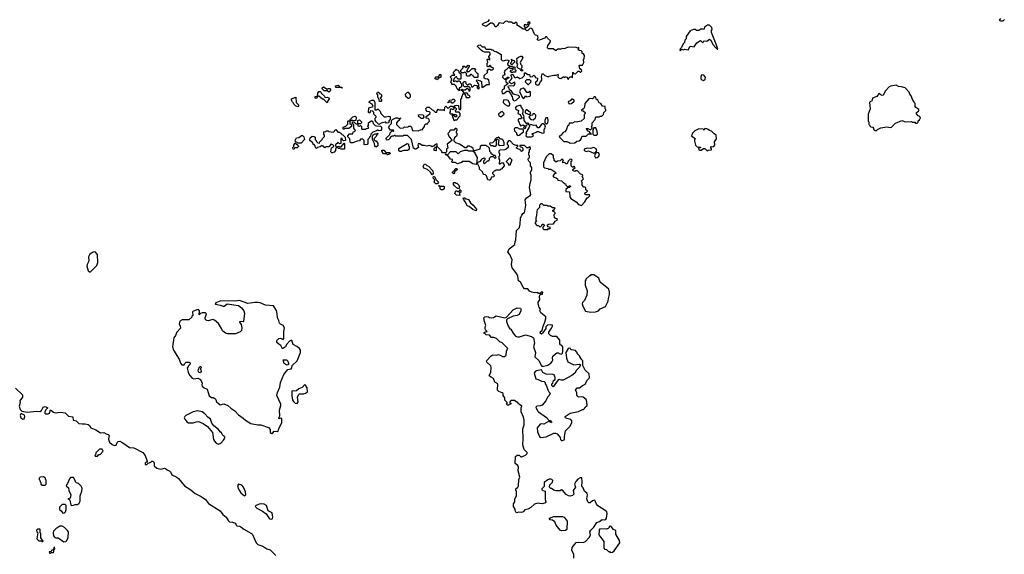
# Model space of a CAD drawing. Extents: x 1966327 to 2147849, y 395140 to 552178.
# Tile 287 of 316: x 2086296 to 2099068, y 438295 to 445231. Entities that reach past the tile are written whole.
import ezdxf

# ---------------------------------------------------------------- set-up
doc = ezdxf.new("R2010")
doc.units = 0

msp = doc.modelspace()

# ---------------------------------------------------------------- linework, layer by layer
at = {"layer": '0CON20XD'}
for points in [[(2091885, 444070), (2091880, 444065), (2091880, 444035), (2091872, 444022), (2091885, 444010), (2091915, 444010), (2091920, 444000), (2091955, 444000), (2091970, 443985), (2091958, 443972), (2091945, 443970), (2091922, 443992), (2091920, 444000), (2091902, 443998), (2091910, 443985), (2091910, 443965), (2091920, 443955), (2091922, 443932), (2091935, 443920), (2091945, 443930), (2091968, 443932), (2091980, 443945), (2091982, 443958), (2092010, 443985), (2092010, 444015), (2091995, 444030), (2091952, 444032), (2091950, 444055), (2091960, 444065), (2091960, 444075), (2091940, 444095), (2091942, 444118), (2091965, 444122), (2091988, 444118), (2091990, 444075), (2092008, 444062), (2092020, 444075), (2092020, 444205), (2092030, 444215), (2092030, 444235), (2092040, 444245), (2092042, 444268), (2092068, 444268), (2092085, 444220), (2092125, 444220), (2092140, 444235), (2092128, 444248), (2092112, 444252), (2092110, 444265), (2092098, 444278), (2092065, 444280), (2092038, 444308), (2092020, 444315), (2092035, 444330), (2092045, 444320), (2092075, 444320), (2092095, 444340), (2092105, 444340), (2092118, 444328), (2092122, 444302), (2092140, 444315), (2092140, 444345), (2092128, 444358), (2092065, 444360), (2092052, 444372), (2092050, 444415), (2092062, 444428), (2092078, 444428), (2092082, 444402), (2092105, 444380), (2092125, 444400), (2092138, 444398), (2092150, 444385), (2092155, 444360), (2092175, 444360), (2092195, 444380), (2092228, 444378), (2092230, 444345), (2092245, 444330), (2092260, 444345), (2092250, 444355), (2092250, 444395), (2092240, 444405), (2092238, 444418), (2092220, 444435), (2092225, 444450), (2092275, 444440), (2092288, 444428), (2092290, 444355), (2092295, 444350), (2092355, 444390), (2092385, 444390), (2092390, 444395), (2092380, 444445), (2092365, 444460), (2092333, 444463), (2092322, 444472), (2092320, 444505), (2092368, 444552), (2092360, 444565), (2092375, 444590), (2092398, 444588), (2092405, 444570), (2092415, 444580), (2092428, 444582), (2092440, 444595), (2092438, 444608), (2092422, 444612), (2092395, 444640), (2092375, 444620), (2092365, 444620), (2092358, 444628), (2092360, 444665), (2092370, 444675), (2092360, 444715), (2092365, 444720), (2092375, 444720), (2092385, 444710), (2092400, 444715), (2092380, 444745), (2092380, 444755), (2092400, 444775), (2092400, 444795), (2092385, 444810), (2092325, 444810), (2092305, 444820), (2092280, 444835), (2092232, 444882), (2092232, 444888), (2092245, 444900), (2092267, 444907), (2092295, 444880), (2092328, 444878), (2092332, 444862), (2092345, 444850), (2092405, 444850), (2092415, 444840), (2092435, 444840), (2092452, 444822), (2092477, 444817), (2092539, 444779), (2092540, 444715), (2092552, 444702), (2092565, 444698), (2092615, 444709), (2092640, 444700), (2092642, 444688), (2092623, 444657), (2092625, 444650), (2092655, 444630), (2092688, 444628), (2092695, 444610), (2092705, 444620), (2092720, 444615), (2092720, 444585), (2092730, 444575), (2092728, 444552), (2092695, 444550), (2092685, 444540), (2092660, 444555), (2092660, 444565), (2092672, 444578), (2092688, 444582), (2092700, 444595), (2092695, 444600), (2092658, 444598), (2092645, 444610), (2092635, 444610), (2092605, 444580), (2092592, 444578), (2092580, 444555), (2092587, 444523), (2092578, 444512), (2092562, 444508), (2092560, 444485), (2092585, 444460), (2092600, 444460), (2092602, 444468), (2092624, 444486), (2092640, 444485), (2092640, 444475), (2092615, 444460), (2092600, 444460), (2092600, 444425), (2092630, 444405), (2092608, 444382), (2092580, 444365), (2092580, 444335), (2092555, 444320), (2092548, 444305), (2092552, 444272), (2092575, 444272), (2092615, 444302), (2092635, 444302), (2092660, 444275), (2092674, 444244), (2092685, 444240), (2092687, 444205), (2092701, 444181), (2092715, 444177), (2092735, 444186), (2092780, 444225), (2092780, 444235), (2092765, 444248), (2092700, 444265), (2092676, 444306), (2092651, 444321), (2092644, 444344), (2092630, 444355), (2092630, 444365), (2092638, 444372), (2092665, 444378), (2092707, 444373), (2092722, 444395), (2092715, 444420), (2092675, 444400), (2092650, 444415), (2092650, 444435), (2092672, 444455), (2092682, 444475), (2092668, 444512), (2092678, 444522), (2092695, 444520), (2092708, 444485), (2092725, 444478), (2092755, 444492), (2092785, 444468), (2092814, 444476), (2092842, 444508), (2092845, 444540), (2092855, 444540), (2092885, 444520), (2092908, 444518), (2092912, 444495), (2092925, 444488), (2092947, 444493), (2092965, 444510), (2092980, 444495), (2092982, 444482), (2093012, 444472), (2093007, 444435), (2092988, 444422), (2092987, 444405), (2092990, 444390), (2093015, 444383), (2093036, 444394), (2093050, 444425), (2093067, 444445), (2093070, 444465), (2093063, 444493), (2093075, 444530), (2093085, 444530), (2093108, 444508), (2093155, 444490), (2093163, 444497), (2093225, 444512), (2093255, 444510), (2093275, 444518), (2093280, 444515), (2093278, 444488), (2093295, 444473), (2093315, 444470), (2093345, 444488), (2093355, 444490), (2093365, 444480), (2093375, 444490), (2093385, 444490), (2093400, 444485), (2093400, 444465), (2093415, 444460), (2093422, 444478), (2093435, 444488), (2093455, 444490), (2093468, 444482), (2093470, 444545), (2093475, 444550), (2093482, 444532), (2093505, 444530), (2093538, 444562), (2093552, 444562), (2093565, 444550), (2093575, 444550), (2093588, 444565), (2093585, 444580), (2093560, 444595), (2093552, 444635), (2093558, 444642), (2093598, 444642), (2093612, 444675), (2093610, 444715), (2093618, 444725), (2093620, 444765), (2093608, 444788), (2093592, 444792), (2093590, 444815), (2093578, 444828), (2093555, 444830), (2093542, 444842), (2093550, 444855), (2093550, 444870), (2093535, 444860), (2093515, 444872), (2093415, 444874), (2093356, 444854), (2093335, 444857), (2093315, 444849), (2093275, 444849), (2093255, 444830), (2093245, 444830), (2093215, 444852), (2093155, 444852), (2093140, 444865), (2093148, 444895), (2093178, 444935), (2093180, 444955), (2093142, 444992), (2093135, 445010), (2093115, 445008), (2093107, 444993), (2093045, 444970), (2093025, 444962), (2093015, 444970), (2093010, 444985), (2093020, 444995), (2093018, 445018), (2093007, 445027), (2092985, 445030), (2092975, 445042), (2092943, 445113), (2092925, 445120), (2092915, 445118), (2092885, 445090), (2092875, 445088), (2092860, 445095), (2092855, 445110), (2092825, 445108), (2092785, 445140), (2092740, 445165), (2092750, 445175), (2092750, 445185), (2092737, 445197), (2092715, 445180), (2092695, 445180), (2092675, 445198), (2092635, 445200), (2092627, 445207), (2092605, 445210), (2092590, 445205), (2092565, 445182), (2092515, 445190), (2092495, 445158), (2092475, 445140), (2092465, 445140), (2092449, 445169), (2092425, 445188), (2092403, 445187), (2092345, 445143), (2092305, 445162), (2092300, 445175), (2092310, 445185), (2092375, 445210), (2092390, 445235)], [(2099020, 445245), (2099000, 445225), (2099020, 445215), (2099052, 445215), (2099068, 445232)], [(2092855, 445120), (2092900, 445155), (2092902, 445168), (2092918, 445185), (2092915, 445200), (2092893, 445197), (2092882, 445188), (2092890, 445175), (2092875, 445160), (2092865, 445160), (2092855, 445170), (2092840, 445165), (2092838, 445145), (2092855, 445120)], [(2094865, 444830), (2094885, 444850), (2094905, 444840), (2094925, 444848), (2094965, 444840), (2094992, 444888), (2095045, 444880), (2095081, 444929), (2095125, 444960), (2095155, 444930), (2095160, 444945), (2095173, 444957), (2095207, 444953), (2095242, 444978), (2095255, 444970), (2095293, 444903), (2095324, 444864), (2095345, 444848), (2095350, 444850), (2095331, 444915), (2095271, 445065), (2095268, 445092), (2095280, 445105), (2095275, 445130), (2095245, 445160), (2095218, 445162), (2095180, 445135), (2095175, 445110), (2095133, 445107), (2095105, 445090), (2095075, 445090), (2095060, 445105), (2095035, 445106), (2094992, 445085), (2094940, 445015), (2094940, 444985), (2094923, 444967), (2094920, 444935), (2094903, 444917), (2094880, 444870), (2094862, 444855), (2094860, 444835), (2094865, 444830)], [(2092685, 444650), (2092672, 444652), (2092660, 444665), (2092680, 444685), (2092680, 444710), (2092670, 444715), (2092675, 444720), (2092680, 444710), (2092705, 444702), (2092720, 444685), (2092685, 444650)], [(2092815, 444563), (2092795, 444572), (2092788, 444588), (2092765, 444598), (2092750, 444615), (2092748, 444625), (2092758, 444655), (2092740, 444675), (2092748, 444695), (2092745, 444728), (2092765, 444747), (2092795, 444760), (2092808, 444758), (2092820, 444735), (2092788, 444675), (2092795, 444650), (2092810, 444635), (2092810, 444615), (2092800, 444595), (2092820, 444575), (2092815, 444563)], [(2091995, 444310), (2091970, 444335), (2091958, 444368), (2091935, 444390), (2091902, 444392), (2091900, 444405), (2091890, 444415), (2091900, 444465), (2091880, 444485), (2091905, 444510), (2091938, 444512), (2091920, 444545), (2091950, 444575), (2091955, 444590), (2091965, 444580), (2091978, 444578), (2091990, 444565), (2091992, 444552), (2092018, 444528), (2092020, 444465), (2092015, 444460), (2091985, 444460), (2091972, 444472), (2091968, 444488), (2091955, 444490), (2091932, 444468), (2091920, 444435), (2091935, 444430), (2091945, 444440), (2091955, 444440), (2091965, 444430), (2091975, 444430), (2091985, 444440), (2091995, 444440), (2092008, 444428), (2092012, 444412), (2092028, 444398), (2092028, 444362), (2092015, 444350), (2092002, 444348), (2091990, 444335), (2092000, 444325), (2091995, 444310)], [(2092235, 444480), (2092195, 444480), (2092182, 444492), (2092178, 444508), (2092165, 444510), (2092155, 444520), (2092145, 444520), (2092125, 444500), (2092095, 444500), (2092090, 444505), (2092090, 444535), (2092078, 444548), (2092065, 444550), (2092055, 444540), (2092032, 444542), (2092020, 444555), (2092020, 444575), (2092050, 444605), (2092042, 444628), (2092065, 444630), (2092085, 444610), (2092115, 444640), (2092128, 444638), (2092128, 444622), (2092112, 444608), (2092100, 444575), (2092090, 444565), (2092105, 444550), (2092115, 444560), (2092125, 444560), (2092165, 444600), (2092205, 444600), (2092210, 444585), (2092200, 444575), (2092202, 444562), (2092225, 444540), (2092240, 444535), (2092240, 444485), (2092235, 444480)], [(2091715, 444450), (2091705, 444460), (2091695, 444460), (2091682, 444478), (2091695, 444490), (2091728, 444492), (2091740, 444505), (2091742, 444518), (2091758, 444518), (2091760, 444485), (2091722, 444468), (2091715, 444450)], [(2095165, 444442), (2095189, 444461), (2095190, 444485), (2095172, 444512), (2095145, 444514), (2095130, 444500), (2095132, 444465), (2095145, 444449), (2095165, 444442)], [(2090305, 444293), (2090285, 444310), (2090245, 444310), (2090220, 444335), (2090220, 444345), (2090235, 444360), (2090285, 444330), (2090295, 444340), (2090317, 444337), (2090327, 444327), (2090327, 444315), (2090319, 444301), (2090305, 444293)], [(2090475, 444340), (2090470, 444350), (2090395, 444350), (2090390, 444375), (2090425, 444380), (2090442, 444362), (2090470, 444355), (2090480, 444345), (2090475, 444340)], [(2092835, 444210), (2092855, 444240), (2092865, 444240), (2092875, 444230), (2092915, 444240), (2092920, 444245), (2092920, 444295), (2092915, 444300), (2092895, 444288), (2092875, 444288), (2092850, 444330), (2092825, 444342), (2092792, 444328), (2092777, 444295), (2092802, 444255), (2092812, 444225), (2092835, 444210)], [(2092895, 444390), (2092928, 444422), (2092930, 444435), (2092915, 444450), (2092868, 444452), (2092855, 444440), (2092852, 444425), (2092885, 444390), (2092895, 444390)], [(2097405, 443790), (2097422, 443808), (2097465, 443828), (2097545, 443843), (2097585, 443831), (2097604, 443836), (2097655, 443889), (2097738, 443922), (2097785, 443908), (2097865, 443910), (2097875, 443900), (2097905, 443900), (2097915, 443890), (2097935, 443890), (2097948, 443902), (2097952, 443918), (2097968, 443932), (2097970, 443945), (2097980, 443955), (2097978, 443968), (2097965, 443980), (2097952, 443982), (2097928, 444008), (2097928, 444025), (2097953, 444045), (2097960, 444055), (2097958, 444065), (2097920, 444090), (2097911, 444105), (2097912, 444142), (2097900, 444155), (2097900, 444165), (2097880, 444185), (2097860, 444245), (2097843, 444263), (2097835, 444290), (2097780, 444345), (2097735, 444362), (2097693, 444363), (2097665, 444380), (2097595, 444370), (2097575, 444360), (2097525, 444310), (2097495, 444252), (2097485, 444248), (2097465, 444258), (2097445, 444280), (2097416, 444234), (2097358, 444215), (2097350, 444175), (2097332, 444168), (2097320, 444155), (2097327, 444075), (2097302, 444005), (2097300, 443915), (2097310, 443905), (2097310, 443875), (2097320, 443865), (2097322, 443852), (2097335, 443840), (2097360, 443835), (2097370, 443825), (2097372, 443812), (2097392, 443792), (2097405, 443790)], [(2089905, 444102), (2089872, 444112), (2089850, 444135), (2089848, 444148), (2089835, 444160), (2089822, 444185), (2089820, 444205), (2089878, 444228), (2089880, 444155), (2089910, 444125), (2089910, 444105), (2089905, 444102)], [(2090285, 444152), (2090238, 444198), (2090225, 444200), (2090175, 444240), (2090160, 444240), (2090145, 444210), (2090130, 444215), (2090130, 444235), (2090160, 444240), (2090163, 444277), (2090175, 444300), (2090195, 444300), (2090208, 444288), (2090210, 444275), (2090248, 444238), (2090252, 444222), (2090285, 444228), (2090305, 444218), (2090312, 444205), (2090293, 444177), (2090285, 444152)], [(2090985, 444170), (2090965, 444170), (2090960, 444195), (2090940, 444225), (2090940, 444255), (2090930, 444265), (2090935, 444290), (2090955, 444290), (2090960, 444275), (2090975, 444270), (2090990, 444255), (2090987, 444233), (2090970, 444215), (2090987, 444197), (2090990, 444175), (2090985, 444170)], [(2091345, 444210), (2091335, 444210), (2091303, 444233), (2091300, 444265), (2091325, 444290), (2091335, 444290), (2091360, 444255), (2091360, 444225), (2091345, 444210)], [(2093435, 443630), (2093495, 443632), (2093523, 443657), (2093552, 443658), (2093569, 443671), (2093580, 443685), (2093590, 443720), (2093645, 443720), (2093675, 443750), (2093695, 443750), (2093705, 443740), (2093710, 443745), (2093710, 443755), (2093692, 443762), (2093690, 443775), (2093670, 443785), (2093642, 443818), (2093665, 443820), (2093698, 443802), (2093720, 443825), (2093712, 443845), (2093720, 443855), (2093722, 443895), (2093760, 443935), (2093765, 443960), (2093775, 443970), (2093815, 443970), (2093825, 443980), (2093845, 443980), (2093867, 444003), (2093872, 444028), (2093897, 444053), (2093897, 444067), (2093890, 444075), (2093890, 444105), (2093855, 444110), (2093833, 444143), (2093814, 444154), (2093796, 444186), (2093772, 444202), (2093770, 444225), (2093762, 444232), (2093745, 444230), (2093738, 444212), (2093726, 444204), (2093685, 444208), (2093677, 444203), (2093627, 444145), (2093623, 444097), (2093615, 444080), (2093582, 444058), (2093583, 444053), (2093605, 444050), (2093630, 444025), (2093630, 444015), (2093618, 444002), (2093619, 443951), (2093577, 443913), (2093515, 443902), (2093495, 443908), (2093465, 443890), (2093422, 443888), (2093417, 443863), (2093400, 443850), (2093385, 443798), (2093365, 443778), (2093345, 443768), (2093320, 443735), (2093305, 443730), (2093293, 443717), (2093301, 443701), (2093353, 443653), (2093392, 443652), (2093425, 443640), (2093435, 443630)], [(2090955, 443870), (2090920, 443905), (2090908, 443928), (2090908, 443952), (2090920, 443965), (2090920, 443975), (2090890, 444005), (2090890, 444025), (2090880, 444035), (2090880, 444045), (2090845, 444050), (2090838, 444022), (2090825, 444020), (2090820, 444025), (2090823, 444087), (2090880, 444105), (2090866, 444136), (2090830, 444155), (2090830, 444165), (2090842, 444178), (2090863, 444187), (2090888, 444188), (2090902, 444155), (2090902, 444062), (2090925, 444060), (2090935, 444070), (2090945, 444070), (2090970, 444045), (2090980, 444015), (2091023, 443973), (2091045, 443970), (2091085, 443980), (2091100, 443975), (2091100, 443935), (2091090, 443925), (2091078, 443892), (2091055, 443890), (2091045, 443900), (2091035, 443900), (2090983, 443887), (2090955, 443870)], [(2092696, 441166), (2092727, 441127), (2092755, 441118), (2092778, 441118), (2092855, 441142), (2092935, 441122), (2092960, 441105), (2092972, 441035), (2092962, 440985), (2092988, 440915), (2092977, 440855), (2093036, 440806), (2093054, 440754), (2093073, 440733), (2093145, 440747), (2093185, 440773), (2093203, 440795), (2093210, 440815), (2093208, 440845), (2093213, 440865), (2093245, 440898), (2093265, 440910), (2093285, 440910), (2093295, 440900), (2093325, 440890), (2093337, 440903), (2093342, 440925), (2093342, 440985), (2093330, 441005), (2093312, 441012), (2093300, 441025), (2093300, 441075), (2093265, 441120), (2093205, 441122), (2093180, 441135), (2093160, 441155), (2093160, 441175), (2093195, 441230), (2093208, 441255), (2093206, 441266), (2093185, 441273), (2093143, 441267), (2093120, 441245), (2093120, 441225), (2093076, 441164), (2093065, 441152), (2093048, 441165), (2093052, 441185), (2093072, 441198), (2093084, 441256), (2093108, 441305), (2093122, 441355), (2093120, 441375), (2093055, 441430), (2093042, 441455), (2093050, 441475), (2093032, 441495), (2093023, 441545), (2093022, 441565), (2093042, 441598), (2093038, 441635), (2093043, 441657), (2093055, 441670), (2093078, 441672), (2093080, 441695), (2093065, 441700), (2093045, 441680), (2093025, 441680), (2093015, 441690), (2092975, 441688), (2092937, 441697), (2092907, 441707), (2092885, 441740), (2092845, 441740), (2092825, 441760), (2092792, 441825), (2092768, 441845), (2092757, 441905), (2092747, 441927), (2092733, 441953), (2092685, 442010), (2092673, 442055), (2092682, 442115), (2092652, 442185), (2092628, 442215), (2092645, 442260), (2092718, 442315), (2092722, 442355), (2092732, 442375), (2092738, 442495), (2092777, 442535), (2092787, 442577), (2092793, 442655), (2092807, 442695), (2092822, 442718), (2092842, 442728), (2092849, 442745), (2092860, 442825), (2092852, 442895), (2092871, 442919), (2092919, 442951), (2092928, 442965), (2092910, 443055), (2092918, 443112), (2092932, 443155), (2092932, 443212), (2092920, 443235), (2092920, 443255), (2092940, 443285), (2092940, 443315), (2092920, 443335), (2092920, 443375), (2092900, 443395), (2092890, 443415), (2092892, 443428), (2092910, 443445), (2092910, 443465), (2092900, 443475), (2092900, 443505), (2092910, 443515), (2092910, 443545), (2092920, 443555), (2092920, 443575), (2092905, 443580), (2092895, 443570), (2092875, 443570), (2092845, 443600), (2092785, 443600), (2092782, 443592), (2092795, 443580), (2092808, 443578), (2092820, 443565), (2092820, 443535), (2092805, 443520), (2092792, 443532), (2092788, 443548), (2092765, 443550), (2092740, 443565), (2092740, 443575), (2092758, 443592), (2092758, 443598), (2092735, 443600), (2092703, 443613), (2092658, 443658), (2092635, 443660), (2092620, 443635), (2092620, 443615), (2092630, 443605), (2092630, 443575), (2092605, 443550), (2092587, 443543), (2092522, 443538), (2092510, 443525), (2092510, 443505), (2092520, 443495), (2092520, 443465), (2092510, 443455), (2092510, 443425), (2092520, 443415), (2092513, 443363), (2092525, 443360), (2092535, 443370), (2092557, 443377), (2092577, 443357), (2092578, 443335), (2092545, 443290), (2092535, 443290), (2092525, 443280), (2092475, 443280), (2092465, 443270), (2092452, 443268), (2092430, 443245), (2092430, 443235), (2092450, 443215), (2092448, 443192), (2092415, 443188), (2092399, 443151), (2092385, 443148), (2092370, 443155), (2092350, 443205), (2092338, 443218), (2092314, 443224), (2092298, 443258), (2092262, 443292), (2092258, 443315), (2092238, 443358), (2092230, 443365), (2092240, 443375), (2092242, 443388), (2092268, 443392), (2092288, 443412), (2092295, 443430), (2092305, 443430), (2092315, 443440), (2092330, 443435), (2092330, 443415), (2092310, 443395), (2092310, 443375), (2092325, 443360), (2092365, 443400), (2092375, 443400), (2092388, 443412), (2092390, 443435), (2092412, 443458), (2092438, 443458), (2092465, 443430), (2092478, 443442), (2092465, 443470), (2092445, 443470), (2092412, 443492), (2092410, 443505), (2092393, 443523), (2092390, 443565), (2092368, 443588), (2092355, 443590), (2092345, 443600), (2092285, 443600), (2092270, 443585), (2092265, 443550), (2092195, 443530), (2092182, 443542), (2092178, 443558), (2092158, 443578), (2092145, 443580), (2092135, 443590), (2092105, 443590), (2092085, 443570), (2092075, 443570), (2092000, 443615), (2091953, 443633), (2091930, 443655), (2091930, 443685), (2091940, 443695), (2091940, 443705), (2091970, 443735), (2091970, 443755), (2091960, 443765), (2091960, 443785), (2091970, 443795), (2091970, 443805), (2091955, 443820), (2091945, 443820), (2091925, 443800), (2091882, 443798), (2091870, 443785), (2091870, 443775), (2091850, 443755), (2091865, 443710), (2091898, 443678), (2091900, 443665), (2091840, 443615), (2091850, 443565), (2091830, 443555), (2091830, 443515), (2091818, 443502), (2091782, 443502), (2091770, 443515), (2091768, 443528), (2091715, 443580), (2091700, 443580), (2091700, 443535), (2091695, 443530), (2091672, 443532), (2091672, 443558), (2091710, 443595), (2091710, 443615), (2091705, 443620), (2091700, 443615), (2091682, 443608), (2091668, 443592), (2091655, 443590), (2091645, 443580), (2091635, 443590), (2091605, 443598), (2091575, 443590), (2091545, 443600), (2091515, 443600), (2091485, 443620), (2091465, 443620), (2091460, 443605), (2091470, 443575), (2091435, 443550), (2091425, 443550), (2091403, 443563), (2091378, 443678), (2091325, 443730), (2091275, 443730), (2091265, 443720), (2091235, 443718), (2091175, 443720), (2091165, 443730), (2091155, 443730), (2091145, 443720), (2091125, 443720), (2091115, 443710), (2091102, 443708), (2091100, 443695), (2091078, 443672), (2091055, 443670), (2091050, 443695), (2091098, 443742), (2091100, 443765), (2091125, 443790), (2091135, 443790), (2091145, 443780), (2091150, 443785), (2091145, 443800), (2091105, 443800), (2091080, 443835), (2091090, 443845), (2091092, 443858), (2091120, 443885), (2091120, 443925), (2091130, 443935), (2091175, 443960), (2091195, 443960), (2091205, 443950), (2091230, 443950), (2091235, 443960), (2091238, 443952), (2091230, 443950), (2091216, 443924), (2091200, 443915), (2091182, 443895), (2091185, 443870), (2091232, 443822), (2091275, 443830), (2091285, 443840), (2091332, 443838), (2091345, 443850), (2091365, 443850), (2091380, 443835), (2091393, 443793), (2091465, 443790), (2091505, 443808), (2091518, 443802), (2091548, 443845), (2091552, 443868), (2091565, 443880), (2091588, 443882), (2091592, 443898), (2091610, 443915), (2091608, 443938), (2091595, 443950), (2091570, 443955), (2091570, 443975), (2091620, 444015), (2091620, 444025), (2091610, 444035), (2091582, 444042), (2091568, 444058), (2091563, 444077), (2091580, 444095), (2091608, 444098), (2091645, 444060), (2091658, 444058), (2091685, 444030), (2091705, 444030), (2091710, 444055), (2091725, 444070), (2091735, 444060), (2091795, 444060), (2091808, 444052), (2091810, 444095), (2091825, 444110), (2091855, 444080), (2091882, 444108), (2091908, 444108), (2091928, 444088), (2091928, 444072), (2091915, 444060), (2091905, 444070), (2091885, 444070)], [(2091915, 444150), (2091905, 444150), (2091895, 444160), (2091860, 444160), (2091855, 444150), (2091850, 444155), (2091868, 444172), (2091872, 444188), (2091905, 444190), (2091915, 444200), (2091925, 444200), (2091938, 444188), (2091940, 444175), (2091915, 444150)], [(2092623, 444113), (2092645, 444113), (2092656, 444136), (2092633, 444183), (2092605, 444193), (2092570, 444185), (2092568, 444158), (2092592, 444132), (2092623, 444113)], [(2092845, 443818), (2092855, 443822), (2092870, 443865), (2092898, 443872), (2092900, 443885), (2092885, 443888), (2092875, 443880), (2092840, 443925), (2092840, 443945), (2092830, 443955), (2092840, 443975), (2092818, 444015), (2092828, 444035), (2092827, 444065), (2092804, 444094), (2092796, 444116), (2092781, 444119), (2092736, 444104), (2092722, 444085), (2092736, 444066), (2092768, 444055), (2092758, 444015), (2092789, 443999), (2092810, 443955), (2092797, 443943), (2092770, 443945), (2092763, 443937), (2092763, 443923), (2092792, 443852), (2092827, 443867), (2092842, 443855), (2092832, 443822), (2092845, 443818)], [(2093425, 444139), (2093455, 444142), (2093490, 444175), (2093489, 444189), (2093465, 444200), (2093455, 444200), (2093435, 444178), (2093415, 444170), (2093408, 444155), (2093425, 444139)], [(2090505, 443810), (2090492, 443812), (2090490, 443835), (2090525, 443850), (2090550, 443875), (2090550, 443915), (2090555, 443920), (2090580, 443920), (2090582, 443938), (2090615, 443970), (2090648, 443978), (2090660, 443965), (2090658, 443922), (2090615, 443920), (2090605, 443930), (2090595, 443920), (2090580, 443920), (2090580, 443885), (2090600, 443865), (2090600, 443845), (2090565, 443820), (2090515, 443820), (2090505, 443810)], [(2091525, 443950), (2091505, 443950), (2091488, 443968), (2091472, 443972), (2091470, 443995), (2091485, 444000), (2091528, 443998), (2091540, 443965), (2091525, 443950)], [(2092535, 443970), (2092580, 444005), (2092575, 444020), (2092555, 444038), (2092535, 444032), (2092508, 444005), (2092510, 443985), (2092535, 443970)], [(2092915, 443998), (2092928, 444028), (2092899, 444039), (2092875, 444062), (2092865, 444060), (2092852, 444045), (2092854, 444024), (2092915, 443998)], [(2092955, 443933), (2092985, 443960), (2092992, 443975), (2092992, 443992), (2092975, 444010), (2092952, 444008), (2092947, 443993), (2092922, 443988), (2092900, 443965), (2092925, 443938), (2092955, 443933)], [(2093135, 443880), (2093146, 443894), (2093152, 443918), (2093145, 443960), (2093122, 443958), (2093106, 443925), (2093109, 443899), (2093125, 443880), (2093135, 443880)], [(2090775, 443608), (2090764, 443614), (2090762, 443662), (2090745, 443680), (2090715, 443680), (2090705, 443660), (2090673, 443657), (2090615, 443632), (2090593, 443633), (2090582, 443642), (2090580, 443685), (2090552, 443712), (2090550, 443725), (2090575, 443750), (2090618, 443752), (2090622, 443778), (2090638, 443782), (2090650, 443795), (2090630, 443825), (2090630, 443865), (2090610, 443885), (2090610, 443895), (2090622, 443908), (2090628, 443908), (2090655, 443880), (2090680, 443880), (2090680, 443925), (2090705, 443930), (2090728, 443908), (2090730, 443895), (2090715, 443880), (2090680, 443880), (2090680, 443855), (2090705, 443850), (2090718, 443858), (2090730, 443845), (2090730, 443815), (2090735, 443810), (2090785, 443810), (2090795, 443820), (2090818, 443822), (2090820, 443835), (2090810, 443845), (2090810, 443855), (2090818, 443862), (2090820, 443895), (2090855, 443920), (2090865, 443920), (2090878, 443908), (2090880, 443885), (2090905, 443860), (2090925, 443852), (2090975, 443850), (2090987, 443837), (2090990, 443805), (2090978, 443792), (2090955, 443790), (2090945, 443800), (2090935, 443800), (2090925, 443790), (2090875, 443770), (2090850, 443745), (2090848, 443722), (2090832, 443708), (2090830, 443695), (2090810, 443675), (2090812, 443625), (2090805, 443612), (2090775, 443608)], [(2092755, 443730), (2092775, 443732), (2092832, 443778), (2092832, 443802), (2092822, 443812), (2092785, 443812), (2092755, 443830), (2092723, 443827), (2092710, 443815), (2092715, 443790), (2092742, 443765), (2092742, 443745), (2092755, 443730)], [(2092875, 443710), (2092935, 443712), (2092960, 443725), (2092958, 443738), (2092940, 443745), (2092945, 443750), (2092995, 443770), (2093008, 443782), (2093025, 443782), (2093075, 443757), (2093100, 443765), (2093100, 443805), (2093114, 443835), (2093107, 443867), (2093085, 443882), (2093075, 443882), (2093064, 443876), (2093036, 443834), (2093025, 443828), (2093015, 443830), (2092995, 443862), (2092965, 443858), (2092925, 443872), (2092912, 443868), (2092903, 443835), (2092860, 443765), (2092870, 443755), (2092860, 443725), (2092875, 443710)], [(2093775, 443732), (2093792, 443748), (2093787, 443787), (2093768, 443828), (2093745, 443830), (2093730, 443805), (2093728, 443748), (2093745, 443732), (2093775, 443732)], [(2089945, 443630), (2089905, 443630), (2089895, 443640), (2089882, 443642), (2089870, 443655), (2089870, 443665), (2089885, 443700), (2089915, 443702), (2089953, 443727), (2089965, 443728), (2089982, 443712), (2089988, 443675), (2089945, 443630)], [(2090355, 443502), (2090343, 443503), (2090330, 443515), (2090342, 443568), (2090370, 443585), (2090370, 443595), (2090358, 443608), (2090345, 443610), (2090335, 443620), (2090307, 443583), (2090265, 443580), (2090255, 443570), (2090235, 443590), (2090225, 443590), (2090215, 443600), (2090195, 443580), (2090158, 443572), (2090145, 443560), (2090133, 443573), (2090130, 443595), (2090115, 443610), (2090102, 443612), (2090100, 443635), (2090060, 443665), (2090062, 443698), (2090088, 443722), (2090117, 443717), (2090127, 443707), (2090130, 443675), (2090140, 443665), (2090140, 443655), (2090162, 443632), (2090185, 443630), (2090190, 443645), (2090220, 443675), (2090222, 443688), (2090250, 443715), (2090250, 443735), (2090240, 443745), (2090242, 443778), (2090265, 443780), (2090275, 443790), (2090295, 443790), (2090305, 443780), (2090365, 443772), (2090380, 443785), (2090382, 443798), (2090398, 443808), (2090422, 443772), (2090445, 443770), (2090455, 443760), (2090465, 443760), (2090475, 443740), (2090488, 443738), (2090518, 443708), (2090520, 443665), (2090495, 443660), (2090482, 443672), (2090478, 443688), (2090462, 443688), (2090460, 443625), (2090445, 443620), (2090425, 443640), (2090392, 443608), (2090390, 443595), (2090400, 443585), (2090400, 443565), (2090390, 443555), (2090390, 443535), (2090376, 443514), (2090355, 443502)], [(2090925, 443580), (2090912, 443582), (2090903, 443593), (2090900, 443625), (2090870, 443675), (2090870, 443715), (2090882, 443738), (2090905, 443750), (2090925, 443750), (2090935, 443760), (2090940, 443755), (2090938, 443742), (2090922, 443728), (2090920, 443715), (2090890, 443685), (2090892, 443672), (2090905, 443660), (2090918, 443658), (2090940, 443625), (2090940, 443595), (2090925, 443580)], [(2092465, 443590), (2092480, 443605), (2092482, 443678), (2092495, 443680), (2092510, 443665), (2092500, 443615), (2092515, 443600), (2092578, 443602), (2092580, 443635), (2092568, 443668), (2092555, 443680), (2092532, 443682), (2092505, 443710), (2092495, 443700), (2092482, 443698), (2092460, 443675), (2092458, 443662), (2092428, 443632), (2092395, 443630), (2092390, 443625), (2092392, 443612), (2092405, 443600), (2092435, 443600), (2092445, 443590), (2092465, 443590)], [(2095215, 443530), (2095225, 443540), (2095268, 443542), (2095270, 443555), (2095260, 443565), (2095262, 443588), (2095275, 443580), (2095300, 443585), (2095312, 443608), (2095310, 443645), (2095336, 443684), (2095330, 443735), (2095305, 443750), (2095270, 443785), (2095242, 443792), (2095228, 443808), (2095207, 443817), (2095182, 443818), (2095175, 443800), (2095162, 443812), (2095104, 443816), (2095055, 443790), (2095025, 443760), (2095010, 443725), (2095060, 443685), (2095050, 443675), (2095050, 443655), (2095062, 443602), (2095085, 443580), (2095127, 443577), (2095125, 443570), (2095102, 443568), (2095104, 443544), (2095115, 443538), (2095135, 443540), (2095165, 443558), (2095185, 443560), (2095215, 443530)], [(2089855, 443550), (2089842, 443552), (2089840, 443575), (2089850, 443585), (2089850, 443605), (2089860, 443615), (2089862, 443628), (2089875, 443630), (2089908, 443598), (2089910, 443585), (2089895, 443570), (2089862, 443568), (2089855, 443550)], [(2090505, 443550), (2090465, 443550), (2090445, 443560), (2090425, 443560), (2090420, 443585), (2090435, 443590), (2090445, 443580), (2090465, 443580), (2090505, 443630), (2090510, 443625), (2090510, 443555), (2090505, 443550)], [(2091225, 443520), (2091215, 443530), (2091212, 443558), (2091323, 443627), (2091338, 443618), (2091340, 443595), (2091348, 443585), (2091348, 443555), (2091338, 443542), (2091325, 443532), (2091275, 443532), (2091245, 443522), (2091225, 443520)], [(2093745, 443500), (2093768, 443512), (2093780, 443535), (2093773, 443555), (2093745, 443571), (2093695, 443560), (2093655, 443563), (2093618, 443552), (2093618, 443538), (2093628, 443528), (2093645, 443522), (2093675, 443528), (2093745, 443500)], [(2091065, 443480), (2091055, 443490), (2091015, 443490), (2090992, 443525), (2090995, 443540), (2091018, 443538), (2091045, 443510), (2091095, 443510), (2091100, 443495), (2091085, 443482), (2091065, 443480)], [(2092215, 443352), (2092175, 443360), (2092125, 443390), (2092035, 443390), (2092025, 443380), (2091975, 443363), (2091945, 443378), (2091905, 443380), (2091900, 443395), (2091910, 443405), (2091908, 443418), (2091882, 443422), (2091848, 443468), (2091822, 443472), (2091820, 443485), (2091825, 443490), (2091835, 443480), (2091848, 443482), (2091885, 443520), (2091955, 443520), (2091985, 443490), (2092015, 443520), (2092065, 443540), (2092105, 443540), (2092115, 443530), (2092175, 443530), (2092198, 443508), (2092200, 443495), (2092228, 443445), (2092220, 443355), (2092215, 443352)], [(2092655, 443340), (2092642, 443342), (2092640, 443355), (2092612, 443385), (2092615, 443400), (2092655, 443440), (2092680, 443415), (2092655, 443340)], [(2093585, 442820), (2093625, 442870), (2093655, 442920), (2093665, 442920), (2093690, 442945), (2093685, 442960), (2093645, 442960), (2093628, 442968), (2093632, 442988), (2093648, 442992), (2093660, 443005), (2093640, 443025), (2093638, 443048), (2093625, 443060), (2093615, 443060), (2093590, 443085), (2093590, 443125), (2093580, 443135), (2093610, 443165), (2093590, 443195), (2093600, 443205), (2093598, 443218), (2093565, 443230), (2093532, 443272), (2093505, 443270), (2093495, 443260), (2093470, 443275), (2093472, 443288), (2093500, 443315), (2093485, 443330), (2093475, 443320), (2093465, 443320), (2093450, 443335), (2093450, 443395), (2093460, 443405), (2093458, 443418), (2093435, 443420), (2093410, 443395), (2093395, 443360), (2093385, 443360), (2093365, 443380), (2093342, 443372), (2093340, 443395), (2093350, 443405), (2093335, 443420), (2093322, 443418), (2093305, 443400), (2093273, 443397), (2093255, 443382), (2093230, 443405), (2093230, 443425), (2093220, 443435), (2093218, 443468), (2093185, 443490), (2093165, 443490), (2093125, 443450), (2093090, 443375), (2093092, 443322), (2093105, 443310), (2093145, 443300), (2093155, 443290), (2093185, 443290), (2093238, 443258), (2093250, 443245), (2093250, 443235), (2093235, 443230), (2093210, 443205), (2093225, 443190), (2093255, 443180), (2093270, 443165), (2093275, 443150), (2093325, 443140), (2093345, 443120), (2093355, 443120), (2093360, 443105), (2093375, 443100), (2093380, 443085), (2093405, 443060), (2093412, 443068), (2093438, 443078), (2093440, 443065), (2093428, 443052), (2093405, 443050), (2093382, 443028), (2093382, 443002), (2093428, 442998), (2093430, 442935), (2093445, 442910), (2093516, 442866), (2093543, 442833), (2093585, 442820)], [(2093765, 443438), (2093785, 443442), (2093808, 443462), (2093816, 443485), (2093805, 443503), (2093782, 443508), (2093760, 443490), (2093752, 443465), (2093765, 443438)], [(2091645, 443220), (2091623, 443253), (2091586, 443286), (2091537, 443307), (2091530, 443325), (2091545, 443360), (2091558, 443358), (2091575, 443338), (2091599, 443329), (2091655, 443270), (2091660, 443235), (2091645, 443220)], [(2091715, 443100), (2091695, 443100), (2091674, 443124), (2091680, 443155), (2091660, 443175), (2091662, 443198), (2091678, 443198), (2091700, 443155), (2091730, 443125), (2091715, 443100)], [(2091925, 443230), (2091910, 443245), (2091910, 443255), (2091925, 443270), (2091940, 443270), (2091942, 443288), (2091955, 443300), (2091965, 443300), (2091970, 443285), (2091955, 443270), (2091940, 443270), (2091937, 443243), (2091925, 443230)], [(2091785, 443022), (2091763, 443023), (2091750, 443035), (2091750, 443055), (2091740, 443070), (2091732, 443072), (2091732, 443078), (2091738, 443078), (2091740, 443070), (2091795, 443070), (2091800, 443065), (2091802, 443038), (2091785, 443022)], [(2091995, 443040), (2091975, 443040), (2091934, 443074), (2091923, 443093), (2091922, 443118), (2091945, 443120), (2091955, 443110), (2091965, 443110), (2091990, 443085), (2091990, 443075), (2092000, 443065), (2091995, 443040)], [(2092005, 442950), (2091963, 442953), (2091940, 442975), (2091955, 443010), (2091965, 443010), (2091975, 443000), (2091998, 443002), (2092005, 443030), (2092020, 443015), (2092020, 442995), (2092000, 442985), (2092000, 442965), (2092010, 442955), (2092005, 442950)], [(2092215, 442752), (2092175, 442767), (2092126, 442806), (2092102, 442815), (2092080, 442865), (2092060, 442885), (2092060, 442895), (2092050, 442905), (2092052, 442918), (2092065, 442920), (2092085, 442908), (2092119, 442899), (2092144, 442854), (2092180, 442825), (2092222, 442775), (2092215, 442752)], [(2093145, 442510), (2093155, 442520), (2093178, 442522), (2093180, 442535), (2093152, 442542), (2093140, 442555), (2093142, 442568), (2093155, 442580), (2093218, 442582), (2093242, 442618), (2093270, 442635), (2093268, 442648), (2093245, 442650), (2093232, 442662), (2093230, 442705), (2093240, 442715), (2093240, 442725), (2093228, 442738), (2093210, 442745), (2093212, 442758), (2093228, 442762), (2093230, 442775), (2093240, 442785), (2093235, 442790), (2093205, 442790), (2093175, 442810), (2093145, 442810), (2093135, 442820), (2093095, 442820), (2093075, 442840), (2093055, 442840), (2093040, 442825), (2093040, 442795), (2093010, 442765), (2093003, 442747), (2093000, 442685), (2092993, 442677), (2092990, 442655), (2092990, 442625), (2093000, 442615), (2092982, 442598), (2092980, 442585), (2093002, 442562), (2093025, 442560), (2093045, 442540), (2093068, 442562), (2093072, 442578), (2093085, 442580), (2093098, 442568), (2093100, 442555), (2093082, 442538), (2093082, 442522), (2093095, 442510), (2093145, 442510)], [(2087215, 441960), (2087295, 442040), (2087308, 442082), (2087307, 442185), (2087275, 442218), (2087250, 442215), (2087205, 442187), (2087189, 442155), (2087192, 442098), (2087170, 442055), (2087168, 442035), (2087182, 441972), (2087195, 441960), (2087215, 441960)], [(2093705, 441438), (2093765, 441443), (2093805, 441452), (2093825, 441478), (2093895, 441510), (2093929, 441581), (2093932, 441615), (2093948, 441665), (2093948, 441695), (2093936, 441736), (2093827, 441827), (2093806, 441876), (2093745, 441920), (2093705, 441920), (2093695, 441910), (2093685, 441910), (2093640, 441865), (2093640, 441855), (2093630, 441845), (2093630, 441785), (2093657, 441715), (2093653, 441657), (2093622, 441588), (2093595, 441560), (2093592, 441545), (2093600, 441515), (2093635, 441450), (2093705, 441438)], [(2089565, 439863), (2089580, 439870), (2089595, 439892), (2089645, 439890), (2089650, 439895), (2089658, 439925), (2089697, 440005), (2089698, 440055), (2089675, 440060), (2089665, 440052), (2089658, 440065), (2089669, 440091), (2089666, 440164), (2089682, 440225), (2089682, 440245), (2089632, 440355), (2089640, 440395), (2089670, 440465), (2089678, 440522), (2089722, 440628), (2089775, 440692), (2089818, 440702), (2089827, 440713), (2089830, 440745), (2089896, 440804), (2089940, 440915), (2089937, 440945), (2089923, 440965), (2089892, 440992), (2089845, 441018), (2089825, 441068), (2089811, 441069), (2089795, 441062), (2089756, 441015), (2089744, 440986), (2089705, 440960), (2089682, 441005), (2089655, 441020), (2089632, 441045), (2089631, 441069), (2089657, 441093), (2089678, 441098), (2089715, 441080), (2089723, 441097), (2089723, 441185), (2089730, 441235), (2089714, 441264), (2089679, 441279), (2089665, 441292), (2089657, 441327), (2089638, 441365), (2089637, 441415), (2089625, 441460), (2089587, 441517), (2089485, 441528), (2089415, 441559), (2089385, 441564), (2089345, 441564), (2089255, 441548), (2089145, 441590), (2089095, 441580), (2088905, 441583), (2088842, 441558), (2088830, 441545), (2088835, 441540), (2088895, 441529), (2088935, 441514), (2088948, 441515), (2088986, 441544), (2089135, 441524), (2089174, 441494), (2089203, 441453), (2089213, 441425), (2089200, 441315), (2089195, 441310), (2089165, 441317), (2089148, 441312), (2089148, 441305), (2089170, 441275), (2089178, 441235), (2089172, 441198), (2089157, 441183), (2089096, 441154), (2088995, 441156), (2088965, 441163), (2088948, 441175), (2088928, 441195), (2088913, 441223), (2088875, 441288), (2088824, 441334), (2088795, 441340), (2088745, 441326), (2088725, 441327), (2088714, 441334), (2088703, 441345), (2088700, 441365), (2088720, 441415), (2088705, 441430), (2088663, 441427), (2088642, 441418), (2088625, 441400), (2088620, 441415), (2088630, 441425), (2088628, 441455), (2088615, 441470), (2088593, 441467), (2088542, 441445), (2088538, 441435), (2088540, 441395), (2088530, 441385), (2088528, 441372), (2088490, 441335), (2088405, 441338), (2088375, 441318), (2088363, 441285), (2088378, 441255), (2088382, 441228), (2088332, 441178), (2088318, 441135), (2088297, 441105), (2088279, 440985), (2088290, 440945), (2088366, 440826), (2088382, 440775), (2088400, 440755), (2088428, 440752), (2088432, 440768), (2088453, 440787), (2088465, 440790), (2088495, 440790), (2088508, 440778), (2088508, 440762), (2088482, 440738), (2088480, 440725), (2088470, 440715), (2088482, 440655), (2088504, 440614), (2088535, 440582), (2088555, 440572), (2088605, 440580), (2088643, 440563), (2088662, 440515), (2088658, 440495), (2088662, 440475), (2088688, 440455), (2088726, 440436), (2088755, 440352), (2088785, 440328), (2088805, 440328), (2088828, 440318), (2088840, 440305), (2088850, 440275), (2088868, 440258), (2088894, 440234), (2088945, 440249), (2088997, 440227), (2089035, 440190), (2089086, 440156), (2089135, 440103), (2089195, 440062), (2089224, 440034), (2089295, 439992), (2089384, 439974), (2089423, 439973), (2089521, 439941), (2089543, 439915), (2089546, 439875), (2089565, 439863)], [(2093484, 438244), (2093482, 438295), (2093458, 438345), (2093462, 438385), (2093515, 438450), (2093545, 438453), (2093605, 438447), (2093635, 438462), (2093682, 438515), (2093698, 438545), (2093693, 438585), (2093702, 438608), (2093743, 438647), (2093782, 438708), (2093815, 438720), (2093853, 438747), (2093885, 438742), (2093898, 438752), (2093907, 438763), (2093918, 438825), (2093910, 438845), (2093890, 438865), (2093794, 438924), (2093778, 438945), (2093756, 438996), (2093725, 438989), (2093695, 438962), (2093680, 438965), (2093666, 438976), (2093653, 439015), (2093662, 439065), (2093658, 439085), (2093624, 439114), (2093606, 439156), (2093588, 439175), (2093593, 439245), (2093588, 439288), (2093565, 439288), (2093535, 439272), (2093509, 439241), (2093493, 439205), (2093504, 439165), (2093473, 439125), (2093482, 439075), (2093465, 439060), (2093435, 439051), (2093414, 439054), (2093385, 439072), (2093335, 439128), (2093325, 439130), (2093305, 439118), (2093255, 439120), (2093225, 439128), (2093195, 439150), (2093185, 439150), (2093170, 439165), (2093172, 439195), (2093205, 439230), (2093212, 439252), (2093200, 439265), (2093185, 439270), (2093165, 439270), (2093145, 439260), (2093100, 439225), (2093100, 439175), (2093070, 439145), (2093070, 439135), (2093082, 439122), (2093110, 439115), (2093112, 439005), (2093122, 438975), (2093116, 438964), (2093103, 438957), (2093075, 438951), (2093040, 438955), (2093015, 438960), (2092975, 438947), (2092927, 438903), (2092885, 438881), (2092846, 438874), (2092825, 438847), (2092805, 438839), (2092765, 438842), (2092745, 438832), (2092735, 438838), (2092722, 438865), (2092722, 438882), (2092702, 438915), (2092701, 438949), (2092720, 438975), (2092718, 439015), (2092740, 439055), (2092740, 439115), (2092730, 439125), (2092730, 439145), (2092756, 439164), (2092767, 439183), (2092770, 439265), (2092782, 439295), (2092763, 439377), (2092767, 439427), (2092756, 439446), (2092722, 439475), (2092728, 439562), (2092748, 439582), (2092775, 439582), (2092795, 439560), (2092805, 439560), (2092855, 439580), (2092880, 439605), (2092880, 439615), (2092840, 439655), (2092822, 439715), (2092828, 439795), (2092822, 439925), (2092838, 439975), (2092840, 440035), (2092830, 440075), (2092800, 440145), (2092802, 440195), (2092810, 440215), (2092777, 440237), (2092760, 440255), (2092755, 440270), (2092745, 440270), (2092715, 440290), (2092665, 440290), (2092650, 440265), (2092668, 440258), (2092668, 440242), (2092645, 440240), (2092635, 440230), (2092622, 440232), (2092610, 440245), (2092620, 440255), (2092620, 440265), (2092590, 440295), (2092590, 440325), (2092568, 440355), (2092565, 440380), (2092555, 440390), (2092509, 440409), (2092494, 440424), (2092497, 440507), (2092458, 440528), (2092440, 440575), (2092413, 440593), (2092390, 440605), (2092384, 440615), (2092407, 440655), (2092412, 440722), (2092405, 440740), (2092355, 440790), (2092352, 440805), (2092410, 440870), (2092435, 440883), (2092475, 440880), (2092505, 440887), (2092545, 440870), (2092555, 440860), (2092585, 440860), (2092605, 440880), (2092610, 440935), (2092628, 440965), (2092555, 441040), (2092525, 441050), (2092480, 441095), (2092445, 441110), (2092415, 441110), (2092388, 441138), (2092345, 441142), (2092328, 441158), (2092310, 441165), (2092335, 441180), (2092360, 441185), (2092338, 441208), (2092334, 441224), (2092332, 441245), (2092340, 441265), (2092324, 441314), (2092318, 441362), (2092330, 441375), (2092345, 441380), (2092377, 441377), (2092388, 441368), (2092415, 441362), (2092442, 441368), (2092475, 441390), (2092589, 441361), (2092609, 441371), (2092698, 441465), (2092749, 441491), (2092790, 441490), (2092798, 441478), (2092794, 441455), (2092773, 441407), (2092750, 441395), (2092695, 441384), (2092622, 441348), (2092610, 441335), (2092609, 441315), (2092634, 441254), (2092655, 441222), (2092668, 441215), (2092696, 441166)], [(2093335, 439773), (2093358, 439782), (2093363, 439795), (2093361, 439825), (2093375, 439898), (2093434, 439956), (2093457, 440007), (2093458, 440025), (2093444, 440044), (2093393, 440055), (2093376, 440066), (2093370, 440075), (2093373, 440085), (2093435, 440126), (2093545, 440148), (2093595, 440172), (2093607, 440173), (2093620, 440185), (2093625, 440200), (2093658, 440225), (2093653, 440275), (2093642, 440305), (2093605, 440332), (2093585, 440338), (2093545, 440334), (2093532, 440342), (2093522, 440365), (2093522, 440395), (2093504, 440425), (2093525, 440453), (2093555, 440457), (2093594, 440486), (2093629, 440501), (2093662, 440558), (2093688, 440585), (2093682, 440635), (2093632, 440685), (2093600, 440745), (2093600, 440805), (2093580, 440825), (2093580, 440835), (2093560, 440855), (2093560, 440865), (2093530, 440895), (2093530, 440905), (2093505, 440940), (2093455, 440947), (2093444, 440954), (2093435, 440970), (2093410, 440965), (2093382, 440915), (2093388, 440838), (2093404, 440794), (2093485, 440752), (2093555, 440760), (2093570, 440755), (2093558, 440725), (2093518, 440685), (2093498, 440645), (2093456, 440614), (2093345, 440556), (2093325, 440553), (2093295, 440562), (2093282, 440558), (2093215, 440470), (2093200, 440485), (2093200, 440505), (2093210, 440515), (2093222, 440548), (2093240, 440565), (2093240, 440595), (2093230, 440605), (2093238, 440618), (2093215, 440628), (2093124, 440634), (2093082, 440655), (2093065, 440688), (2093000, 440675), (2092980, 440665), (2092968, 440645), (2092991, 440571), (2093020, 440565), (2093065, 440542), (2093097, 440537), (2093110, 440525), (2093112, 440505), (2093125, 440490), (2093145, 440430), (2093158, 440405), (2093178, 440385), (2093162, 440355), (2093142, 440335), (2093122, 440285), (2093075, 440232), (2093045, 440220), (2093003, 440217), (2092992, 440205), (2093012, 440155), (2093024, 440144), (2093128, 440068), (2093162, 440032), (2093175, 440030), (2093200, 440005), (2093195, 440000), (2093190, 440010), (2093175, 440010), (2093165, 440020), (2093155, 440020), (2093095, 439982), (2093065, 439988), (2093045, 439982), (2093010, 439935), (2093012, 439885), (2093038, 439825), (2093055, 439812), (2093125, 439818), (2093223, 439867), (2093245, 439868), (2093267, 439857), (2093305, 439810), (2093312, 439785), (2093325, 439773), (2093335, 439773)], [(2089765, 440748), (2089725, 440772), (2089712, 440818), (2089755, 440820), (2089773, 440803), (2089782, 440775), (2089782, 440758), (2089775, 440752), (2089765, 440748)], [(2088635, 440650), (2088622, 440652), (2088613, 440663), (2088612, 440688), (2088620, 440695), (2088622, 440718), (2088635, 440730), (2088645, 440730), (2088650, 440715), (2088640, 440705), (2088640, 440695), (2088647, 440687), (2088650, 440665), (2088635, 440650)], [(2086240, 440450), (2086332, 440365), (2086331, 440335), (2086298, 440285), (2086300, 440265), (2086288, 440215), (2086302, 440172), (2086324, 440154), (2086395, 440141), (2086514, 440154), (2086555, 440146), (2086578, 440162), (2086600, 440205), (2086625, 440214), (2086660, 440195), (2086635, 440170), (2086621, 440145), (2086622, 440125), (2086635, 440119), (2086665, 440117), (2086683, 440127), (2086695, 440170), (2086735, 440138), (2086755, 440132), (2086825, 440139), (2086885, 440132), (2086929, 440089), (2086985, 440080), (2086990, 440035), (2087028, 440028), (2087062, 439992), (2087105, 439987), (2087145, 439990), (2087185, 439980), (2087202, 439965), (2087220, 439935), (2087285, 439910), (2087345, 439872), (2087385, 439876), (2087416, 439856), (2087445, 439849), (2087456, 439835), (2087447, 439787), (2087462, 439752), (2087495, 439720), (2087525, 439708), (2087545, 439710), (2087558, 439745), (2087572, 439758), (2087595, 439762), (2087635, 439742), (2087720, 439680), (2087778, 439678), (2087894, 439614), (2087923, 439575), (2087950, 439505), (2087948, 439492), (2087935, 439490), (2087922, 439478), (2087922, 439462), (2087945, 439462), (2087962, 439478), (2087995, 439490), (2088008, 439502), (2088022, 439502), (2088040, 439485), (2088040, 439445), (2088075, 439413), (2088125, 439399), (2088175, 439414), (2088189, 439409), (2088209, 439389), (2088242, 439375), (2088253, 439365), (2088268, 439325), (2088334, 439294), (2088355, 439277), (2088435, 439183), (2088515, 439130), (2088572, 439082), (2088650, 439045), (2088707, 439005), (2088746, 438956), (2088897, 438857), (2088932, 438812), (2088976, 438776), (2088998, 438735), (2089015, 438718), (2089055, 438711), (2089095, 438697), (2089103, 438673), (2089113, 438663), (2089145, 438662), (2089165, 438653), (2089203, 438623), (2089303, 438565), (2089315, 438552), (2089363, 438445), (2089384, 438424), (2089451, 438401), (2089500, 438365), (2089545, 438352), (2089619, 438279)], [(2089895, 440250), (2089907, 440273), (2089898, 440335), (2089914, 440366), (2089925, 440377), (2089981, 440379), (2090004, 440386), (2090030, 440405), (2090023, 440455), (2090005, 440490), (2089995, 440498), (2089959, 440461), (2089916, 440444), (2089885, 440418), (2089865, 440412), (2089835, 440418), (2089825, 440410), (2089826, 440345), (2089835, 440300), (2089847, 440277), (2089870, 440255), (2089895, 440250)], [(2088875, 439724), (2088905, 439739), (2088941, 439775), (2088956, 439804), (2088955, 439820), (2088929, 439835), (2088915, 439872), (2088895, 439883), (2088873, 439913), (2088815, 439960), (2088786, 439995), (2088770, 440050), (2088734, 440075), (2088699, 440119), (2088663, 440143), (2088605, 440158), (2088545, 440142), (2088452, 440098), (2088436, 440084), (2088431, 440065), (2088437, 440047), (2088465, 440014), (2088485, 440002), (2088545, 439999), (2088585, 440014), (2088615, 440016), (2088674, 439994), (2088730, 439955), (2088796, 439875), (2088810, 439785), (2088821, 439761), (2088846, 439736), (2088875, 439724)], [(2086335, 440049), (2086355, 440054), (2086364, 440084), (2086359, 440099), (2086325, 440119), (2086312, 440118), (2086301, 440095), (2086309, 440065), (2086335, 440049)], [(2087305, 439570), (2087322, 439588), (2087338, 439592), (2087380, 439635), (2087365, 439660), (2087333, 439657), (2087285, 439610), (2087280, 439585), (2087270, 439575), (2087275, 439570), (2087305, 439570)], [(2086585, 439190), (2086625, 439192), (2086640, 439205), (2086640, 439255), (2086630, 439265), (2086630, 439285), (2086605, 439300), (2086563, 439297), (2086550, 439285), (2086550, 439265), (2086557, 439257), (2086560, 439235), (2086570, 439225), (2086570, 439205), (2086585, 439190)], [(2086965, 438930), (2086995, 438932), (2087015, 438940), (2087045, 438940), (2087065, 438960), (2087078, 438985), (2087078, 439052), (2087102, 439115), (2087108, 439155), (2087095, 439180), (2087060, 439215), (2087033, 439223), (2087020, 439235), (2087020, 439245), (2086995, 439290), (2086955, 439290), (2086940, 439275), (2086917, 439213), (2086902, 439198), (2086900, 439185), (2086927, 439157), (2086933, 439123), (2086958, 439065), (2086950, 439025), (2086920, 439015), (2086938, 439008), (2086947, 438997), (2086960, 438935), (2086965, 438930)], [(2089215, 439053), (2089228, 439065), (2089226, 439105), (2089198, 439165), (2089175, 439194), (2089135, 439203), (2089120, 439185), (2089132, 439142), (2089165, 439093), (2089193, 439065), (2089215, 439053)], [(2086855, 438830), (2086875, 438832), (2086888, 438845), (2086900, 438875), (2086897, 438927), (2086885, 438940), (2086845, 438940), (2086812, 438908), (2086810, 438875), (2086835, 438860), (2086855, 438830)], [(2089565, 438752), (2089575, 438760), (2089579, 438775), (2089572, 438832), (2089518, 438858), (2089495, 438930), (2089465, 438946), (2089435, 438952), (2089403, 438947), (2089354, 438926), (2089350, 438915), (2089370, 438895), (2089445, 438856), (2089491, 438821), (2089535, 438756), (2089565, 438752)], [(2093325, 438600), (2093305, 438607), (2093254, 438674), (2093238, 438715), (2093205, 438738), (2093175, 438742), (2093168, 438755), (2093170, 438765), (2093225, 438787), (2093335, 438787), (2093358, 438775), (2093397, 438723), (2093393, 438617), (2093375, 438604), (2093325, 438600)], [(2086595, 438460), (2086600, 438465), (2086568, 438508), (2086570, 438565), (2086560, 438575), (2086560, 438615), (2086555, 438620), (2086525, 438620), (2086512, 438608), (2086520, 438585), (2086530, 438575), (2086520, 438495), (2086545, 438470), (2086575, 438470), (2086585, 438460), (2086595, 438460)], [(2086868, 438458), (2086895, 438462), (2086908, 438475), (2086923, 438515), (2086928, 438585), (2086916, 438606), (2086875, 438642), (2086845, 438658), (2086815, 438660), (2086764, 438626), (2086734, 438596), (2086728, 438575), (2086732, 438535), (2086745, 438518), (2086765, 438510), (2086795, 438510), (2086868, 438458)], [(2093955, 438320), (2093985, 438322), (2094005, 438338), (2094082, 438445), (2094074, 438474), (2094028, 438555), (2094030, 438605), (2093997, 438617), (2093966, 438656), (2093955, 438660), (2093940, 438655), (2093940, 438645), (2093929, 438631), (2093905, 438620), (2093823, 438627), (2093812, 438605), (2093808, 438548), (2093872, 438462), (2093872, 438385), (2093882, 438362), (2093908, 438358), (2093932, 438332), (2093945, 438330), (2093955, 438320)], [(2086695, 438310), (2086705, 438320), (2086735, 438320), (2086740, 438325), (2086740, 438355), (2086750, 438365), (2086748, 438388), (2086742, 438388), (2086728, 438352), (2086712, 438348), (2086698, 438332), (2086680, 438325), (2086682, 438312), (2086695, 438310)]]:
    msp.add_lwpolyline(points, dxfattribs=at)

doc.saveas('drawing.dxf')
